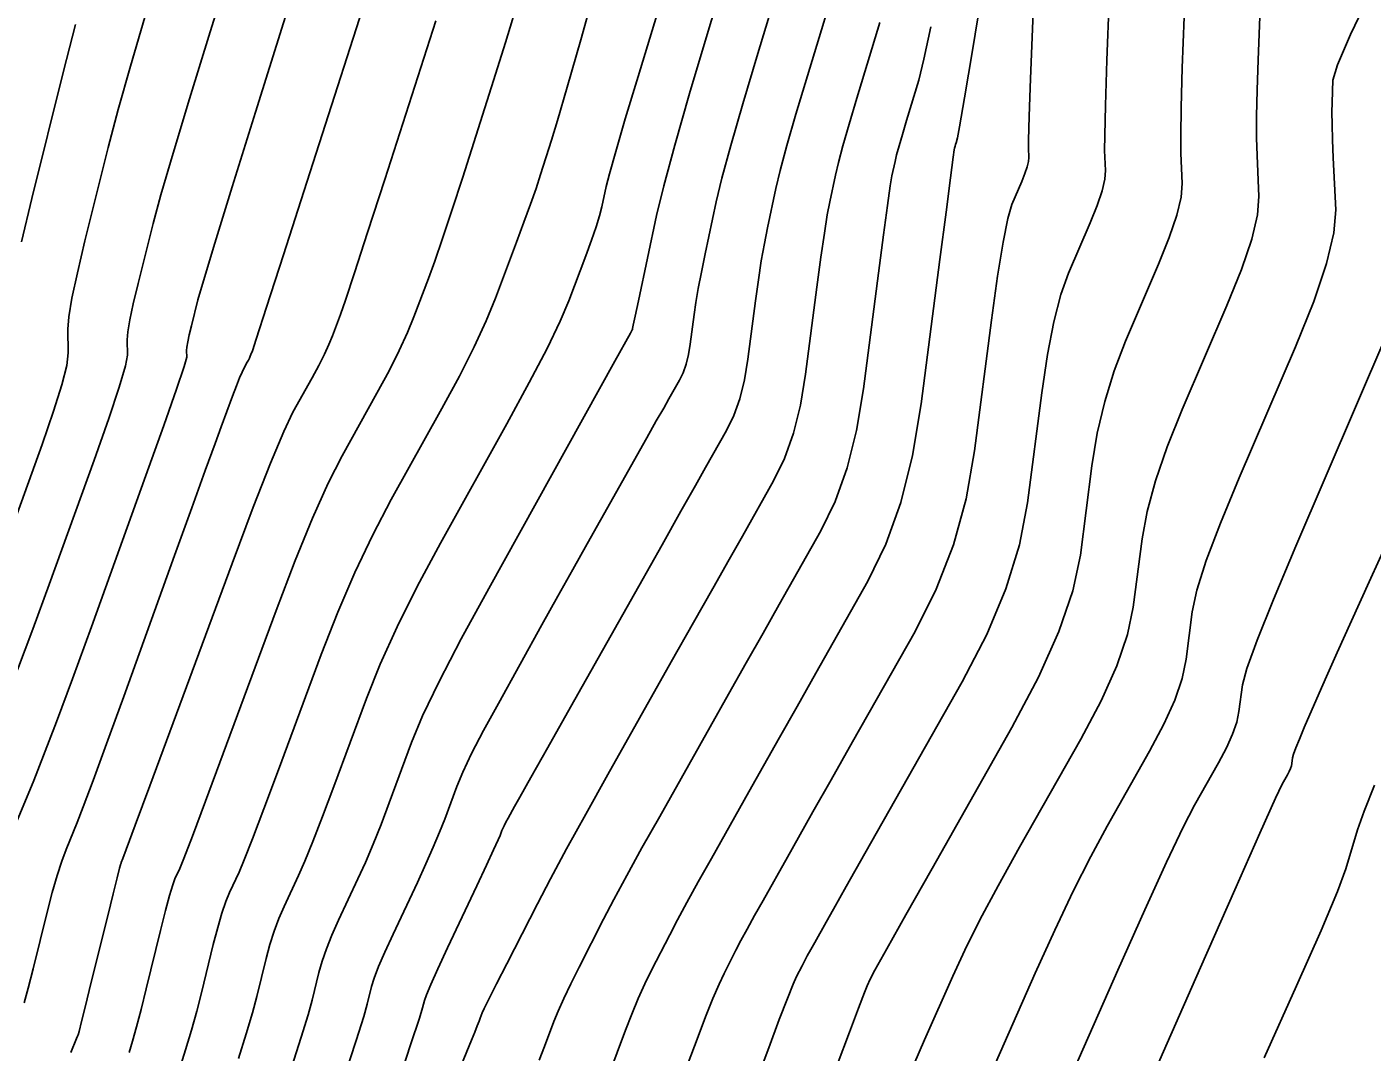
# Model space of a CAD drawing. Extents: x 2082232 to 2083549, y 592624 to 593832.
# Drawn here: x 2083011.24 to 2083036.04, y 593574.5 to 593593.4 of the extents above; entities that cross this region are included whole.
import ezdxf

# ---------------------------------------------------------------- set-up
doc = ezdxf.new("R2010")
doc.units = 0
doc.layers.add('DT_X_Contour_Major', color=7, linetype='Continuous')
doc.layers.add('DT_X_Contour_Minor', color=7, linetype='Continuous')

msp = doc.modelspace()

# ---------------------------------------------------------------- linework, layer by layer
at = {"layer": 'DT_X_Contour_Major'}
for points in [[(2083025.534, 593595.606), (2083024.716, 593592.91), (2083024.438, 593591.98), (2083024.218, 593591.214), (2083024.055, 593590.611), (2083023.95, 593590.171), (2083023.746, 593589.216), (2083023.676, 593588.877), (2083023.618, 593588.577), (2083023.573, 593588.316), (2083023.54, 593588.093), (2083023.47, 593587.55), (2083023.437, 593587.356), (2083023.393, 593587.18), (2083023.338, 593587.023), (2083023.27, 593586.884), (2083023.075, 593586.539), (2083022.981, 593586.372), (2083022.845, 593586.133), (2083022.669, 593585.82), (2083021.815, 593584.304), (2083021.569, 593583.866), (2083021.307, 593583.398), (2083021.029, 593582.901), (2083020.736, 593582.373), (2083019.933, 593580.927), (2083019.66, 593580.425), (2083019.44, 593580.002), (2083019.275, 593579.658), (2083019.165, 593579.394), (2083018.943, 593578.795), (2083018.849, 593578.553), (2083018.734, 593578.278), (2083018.598, 593577.97), (2083018.44, 593577.628), (2083017.993, 593576.673), (2083017.842, 593576.344), (2083017.726, 593576.074), (2083017.644, 593575.863), (2083017.597, 593575.711), (2083017.517, 593575.385), (2083017.45, 593575.155), (2083017.31, 593574.712), (2083017.097, 593574.055)], [(2083029.805, 593593.984), (2083029.745, 593592.443), (2083029.725, 593591.93), (2083029.712, 593591.545), (2083029.706, 593591.289), (2083029.705, 593591.161), (2083029.713, 593590.993), (2083029.707, 593590.918), (2083029.683, 593590.818), (2083029.642, 593590.695), (2083029.582, 593590.547), (2083029.399, 593590.121), (2083029.325, 593589.868), (2083029.238, 593589.429), (2083029.138, 593588.805), (2083029.027, 593587.994), (2083028.713, 593585.584), (2083028.556, 593584.698), (2083028.321, 593583.848), (2083028.007, 593583.033), (2083027.615, 593582.253), (2083026.464, 593580.22), (2083026.066, 593579.515), (2083025.733, 593578.926), (2083025.465, 593578.453), (2083025.264, 593578.095), (2083024.813, 593577.296), (2083024.655, 593577.014), (2083024.519, 593576.766), (2083024.405, 593576.554), (2083024.312, 593576.376), (2083024.094, 593575.949), (2083024.001, 593575.753), (2083023.887, 593575.487), (2083023.753, 593575.149), (2083023.597, 593574.74), (2083023.152, 593573.555)], [(2083012.139, 593593.443), (2083011.917, 593592.579), (2083011.331, 593590.234), (2083011.139, 593589.437)], [(2083018.778, 593593.508), (2083017.837, 593590.583), (2083017.522, 593589.605), (2083017.281, 593588.864), (2083017.114, 593588.361), (2083017.022, 593588.095), (2083016.874, 593587.703), (2083016.809, 593587.544), (2083016.725, 593587.363), (2083016.621, 593587.158), (2083016.498, 593586.931), (2083016.145, 593586.294), (2083015.975, 593585.94), (2083015.732, 593585.358), (2083015.414, 593584.546), (2083015.023, 593583.505), (2083013.506, 593579.41), (2083013.235, 593578.68), (2083013.07, 593578.233), (2083013.009, 593578.07), (2083012.981, 593577.993), (2083012.976, 593577.977), (2083012.972, 593577.967), (2083012.969, 593577.96), (2083012.965, 593577.949), (2083012.949, 593577.887), (2083012.904, 593577.71), (2083012.832, 593577.417), (2083012.73, 593577.008), (2083012.422, 593575.764), (2083012.321, 593575.354), (2083012.247, 593575.06), (2083012.202, 593574.88), (2083012.185, 593574.814), (2083012.176, 593574.793), (2083012.158, 593574.75), (2083012.051, 593574.492)], [(2083036.296, 593587.692), (2083034.636, 593583.823), (2083034.223, 593582.844), (2083033.921, 593582.092), (2083033.731, 593581.568), (2083033.651, 593581.27), (2083033.587, 593580.779), (2083033.546, 593580.582), (2083033.469, 593580.357), (2083033.357, 593580.106), (2083033.21, 593579.829), (2083032.77, 593579.052), (2083032.558, 593578.643), (2083032.251, 593578), (2083031.85, 593577.121), (2083031.354, 593576.007), (2083029.906, 593572.722)]]:
    msp.add_lwpolyline(points, dxfattribs=at)
at = {"layer": 'DT_X_Contour_Minor'}
for points in [[(2083015.752, 593596.913), (2083014.622, 593593.305), (2083014.238, 593592.069), (2083013.935, 593591.068), (2083013.711, 593590.302), (2083013.568, 593589.771), (2083013.293, 593588.668), (2083013.202, 593588.293), (2083013.139, 593587.995), (2083013.101, 593587.774), (2083013.09, 593587.63), (2083013.096, 593587.348), (2083013.058, 593587.148), (2083012.943, 593586.759), (2083012.75, 593586.18), (2083012.478, 593585.413), (2083011.649, 593583.116), (2083011.348, 593582.293), (2083011.068, 593581.546)], [(2083024.817, 593596.67), (2083023.802, 593593.322), (2083023.457, 593592.168), (2083023.184, 593591.217), (2083022.982, 593590.469), (2083022.851, 593589.923), (2083022.515, 593588.348), (2083022.456, 593588.068), (2083022.42, 593587.899), (2083022.407, 593587.839), (2083022.406, 593587.826), (2083022.405, 593587.822), (2083022.404, 593587.818), (2083022.403, 593587.814), (2083022.401, 593587.811), (2083022.367, 593587.751), (2083022.08, 593587.234), (2083019.756, 593583.046), (2083019.249, 593582.115), (2083018.843, 593581.332), (2083018.537, 593580.695), (2083018.333, 593580.206), (2083017.922, 593579.096), (2083017.77, 593578.697), (2083017.623, 593578.329), (2083017.482, 593577.994), (2083017.345, 593577.692), (2083016.987, 593576.928), (2083016.864, 593576.653), (2083016.762, 593576.402), (2083016.682, 593576.174), (2083016.624, 593575.969), (2083016.498, 593575.454), (2083016.424, 593575.188), (2083016.298, 593574.775), (2083016.12, 593574.216)], [(2083016.744, 593595.948), (2083015.453, 593591.823), (2083015.023, 593590.447), (2083014.704, 593589.412), (2083014.494, 593588.719), (2083014.394, 593588.367), (2083014.273, 593587.886), (2083014.234, 593587.722), (2083014.206, 593587.591), (2083014.19, 593587.495), (2083014.185, 593587.432), (2083014.187, 593587.309), (2083014.141, 593587.138), (2083014, 593586.717), (2083013.765, 593586.047), (2083013.435, 593585.127), (2083012.429, 593582.341), (2083012.08, 593581.38), (2083011.787, 593580.588), (2083011.55, 593579.964), (2083011.369, 593579.508), (2083010.96, 593578.517)], [(2083023.215, 593594.812), (2083022.509, 593592.483), (2083022.273, 593591.701), (2083022.097, 593591.102), (2083021.979, 593590.687), (2083021.919, 593590.454), (2083021.839, 593590.078), (2083021.798, 593589.915), (2083021.735, 593589.711), (2083021.651, 593589.464), (2083021.545, 593589.175), (2083021.235, 593588.349), (2083021.075, 593587.974), (2083020.831, 593587.471), (2083020.501, 593586.84), (2083020.086, 593586.08), (2083018.866, 593583.881), (2083018.437, 593583.084), (2083018.067, 593582.341), (2083017.755, 593581.652), (2083017.501, 593581.018), (2083016.9, 593579.398), (2083016.691, 593578.84), (2083016.513, 593578.38), (2083016.365, 593578.018), (2083016.249, 593577.755), (2083015.981, 593577.183), (2083015.885, 593576.963), (2083015.798, 593576.73), (2083015.72, 593576.484), (2083015.651, 593576.227), (2083015.479, 593575.523), (2083015.398, 593575.22), (2083015.286, 593574.838), (2083015.143, 593574.378)], [(2083017.71, 593594.609), (2083016.4, 593590.536), (2083015.97, 593589.196), (2083015.659, 593588.232), (2083015.468, 593587.642), (2083015.398, 593587.428), (2083015.371, 593587.356), (2083015.359, 593587.327), (2083015.344, 593587.294), (2083015.325, 593587.256), (2083015.302, 593587.215), (2083015.238, 593587.098), (2083015.207, 593587.033), (2083015.162, 593586.927), (2083015.104, 593586.778), (2083015.032, 593586.588), (2083014.823, 593586.024), (2083014.711, 593585.717), (2083014.53, 593585.22), (2083014.281, 593584.532), (2083013.964, 593583.654), (2083013.027, 593581.057), (2083012.71, 593580.182), (2083012.461, 593579.503), (2083012.281, 593579.02), (2083012.169, 593578.734), (2083011.962, 593578.233), (2083011.883, 593578.02), (2083011.798, 593577.756), (2083011.708, 593577.441), (2083011.614, 593577.076), (2083011.356, 593576.033), (2083011.267, 593575.68), (2083011.193, 593575.404)], [(2083026.25, 593594.543), (2083025.63, 593592.497), (2083025.419, 593591.792), (2083025.252, 593591.21), (2083025.128, 593590.753), (2083025.049, 593590.419), (2083024.894, 593589.695), (2083024.837, 593589.407), (2083024.781, 593589.086), (2083024.726, 593588.733), (2083024.673, 593588.347), (2083024.534, 593587.275), (2083024.47, 593586.891), (2083024.383, 593586.543), (2083024.273, 593586.232), (2083024.139, 593585.958), (2083023.753, 593585.275), (2083023.567, 593584.946), (2083023.299, 593584.472), (2083022.95, 593583.853), (2083022.52, 593583.089), (2083021.263, 593580.858), (2083020.844, 593580.116), (2083020.533, 593579.563), (2083020.328, 593579.199), (2083020.23, 593579.024), (2083020.111, 593578.809), (2083020.071, 593578.735), (2083020.038, 593578.672), (2083020.014, 593578.621), (2083019.997, 593578.582), (2083019.964, 593578.493), (2083019.928, 593578.41), (2083019.845, 593578.228), (2083019.714, 593577.946), (2083019.536, 593577.565), (2083018.998, 593576.418), (2083018.82, 593576.035), (2083018.689, 593575.746), (2083018.606, 593575.552), (2083018.569, 593575.453), (2083018.535, 593575.315), (2083018.476, 593575.123), (2083018.322, 593574.649), (2083018.074, 593573.893)], [(2083021.769, 593594.29), (2083021.452, 593593.162), (2083021.204, 593592.289), (2083021.025, 593591.67), (2083020.914, 593591.307), (2083020.712, 593590.677), (2083020.627, 593590.421), (2083020.525, 593590.129), (2083020.405, 593589.798), (2083020.268, 593589.429), (2083019.88, 593588.397), (2083019.709, 593587.979), (2083019.487, 593587.501), (2083019.214, 593586.962), (2083018.89, 593586.363), (2083017.959, 593584.685), (2083017.616, 593584.035), (2083017.287, 593583.342), (2083016.971, 593582.607), (2083016.668, 593581.83), (2083015.879, 593579.7), (2083015.612, 593578.983), (2083015.402, 593578.431), (2083015.249, 593578.042), (2083015.154, 593577.818), (2083014.976, 593577.438), (2083014.907, 593577.272), (2083014.835, 593577.057), (2083014.758, 593576.795), (2083014.678, 593576.484), (2083014.46, 593575.592), (2083014.372, 593575.252), (2083014.274, 593574.901), (2083014.165, 593574.539), (2083014.046, 593574.166)], [(2083034.002, 593594.387), (2083033.94, 593592.793), (2083033.921, 593592.234), (2083033.912, 593591.754), (2083033.911, 593591.352), (2083033.92, 593591.028), (2083033.956, 593590.269), (2083033.929, 593589.931), (2083033.821, 593589.483), (2083033.633, 593588.927), (2083033.365, 593588.261), (2083032.542, 593586.343), (2083032.264, 593585.654), (2083032.048, 593585.027), (2083031.894, 593584.462), (2083031.801, 593583.96), (2083031.638, 593582.701), (2083031.531, 593582.195), (2083031.334, 593581.62), (2083031.047, 593580.977), (2083030.67, 593580.265), (2083029.543, 593578.274), (2083029.149, 593577.566), (2083028.812, 593576.934), (2083028.532, 593576.378), (2083028.309, 593575.899), (2083027.79, 593574.722), (2083027.595, 593574.269)], [(2083028.87, 593594.172), (2083028.672, 593592.965), (2083028.528, 593592.092), (2083028.437, 593591.555), (2083028.399, 593591.352), (2083028.371, 593591.259), (2083028.361, 593591.227), (2083028.354, 593591.2), (2083028.348, 593591.179), (2083028.345, 593591.164), (2083028.337, 593591.131), (2083028.319, 593590.995), (2083028.269, 593590.613), (2083028.186, 593589.985), (2083028.072, 593589.109), (2083027.726, 593586.447), (2083027.567, 593585.494), (2083027.351, 593584.632), (2083027.077, 593583.86), (2083026.746, 593583.179), (2083025.786, 593581.483), (2083025.439, 593580.87), (2083025.117, 593580.3), (2083024.821, 593579.775), (2083024.55, 593579.294), (2083023.86, 593578.07), (2083023.618, 593577.638), (2083023.409, 593577.259), (2083023.234, 593576.934), (2083023.092, 593576.662), (2083022.758, 593576.008), (2083022.634, 593575.755), (2083022.512, 593575.486), (2083022.393, 593575.201), (2083022.276, 593574.901), (2083021.968, 593574.078)], [(2083036.038, 593594.083), (2083035.642, 593593.257), (2083035.403, 593592.701), (2083035.319, 593592.413), (2083035.303, 593592.006), (2083035.3, 593591.827), (2083035.303, 593591.597), (2083035.311, 593591.316), (2083035.325, 593590.983), (2083035.37, 593590.028), (2083035.336, 593589.602), (2083035.2, 593589.038), (2083034.964, 593588.337), (2083034.626, 593587.5), (2083033.589, 593585.083), (2083033.244, 593584.249), (2083032.985, 593583.56), (2083032.812, 593583.015), (2083032.726, 593582.615), (2083032.612, 593581.74), (2083032.538, 593581.388), (2083032.402, 593580.989), (2083032.202, 593580.542), (2083031.94, 593580.047), (2083031.157, 593578.663), (2083030.854, 593578.105), (2083030.532, 593577.467), (2083030.191, 593576.749), (2083029.832, 593575.953), (2083028.848, 593573.722)], [(2083020.3, 593593.88), (2083020.067, 593593.109), (2083019.846, 593592.407), (2083019.275, 593590.63), (2083019.074, 593590.013), (2083018.903, 593589.496), (2083018.76, 593589.079), (2083018.645, 593588.762), (2083018.377, 593588.05), (2083018.259, 593587.762), (2083018.106, 593587.432), (2083017.918, 593587.06), (2083017.694, 593586.647), (2083017.052, 593585.49), (2083016.795, 593584.986), (2083016.507, 593584.343), (2083016.187, 593583.562), (2083015.836, 593582.641), (2083014.858, 593580.002), (2083014.533, 593579.127), (2083014.291, 593578.482), (2083014.133, 593578.066), (2083014.058, 593577.881), (2083013.97, 593577.693), (2083013.929, 593577.581), (2083013.871, 593577.385), (2083013.797, 593577.106), (2083013.706, 593576.742), (2083013.441, 593575.662), (2083013.346, 593575.285), (2083013.262, 593574.964), (2083013.188, 593574.701), (2083013.124, 593574.493)], [(2083031.195, 593593.895), (2083031.153, 593592.783), (2083031.125, 593591.949), (2083031.111, 593591.393), (2083031.11, 593591.117), (2083031.127, 593590.752), (2083031.114, 593590.589), (2083031.063, 593590.373), (2083030.972, 593590.105), (2083030.843, 593589.785), (2083030.447, 593588.861), (2083030.304, 593588.463), (2083030.174, 593587.962), (2083030.057, 593587.357), (2083029.952, 593586.649), (2083029.688, 593584.623), (2083029.539, 593583.848), (2083029.288, 593583.039), (2083028.937, 593582.199), (2083028.484, 593581.326), (2083026.692, 593578.16), (2083026.348, 593577.552), (2083026.11, 593577.131), (2083025.978, 593576.897), (2083025.767, 593576.522), (2083025.692, 593576.39), (2083025.629, 593576.274), (2083025.575, 593576.174), (2083025.531, 593576.091), (2083025.429, 593575.89), (2083025.368, 593575.752), (2083025.263, 593575.488), (2083025.112, 593575.097), (2083024.917, 593574.58), (2083024.337, 593573.032)], [(2083013.418, 593593.577), (2083013.15, 593592.674), (2083012.925, 593591.873), (2083012.742, 593591.175), (2083012.312, 593589.451), (2083012.171, 593588.865), (2083012.071, 593588.399), (2083012.013, 593588.053), (2083011.995, 593587.828), (2083012.004, 593587.387), (2083011.976, 593587.158), (2083011.886, 593586.8), (2083011.734, 593586.314), (2083011.521, 593585.7), (2083010.868, 593583.891)], [(2083032.577, 593593.579), (2083032.542, 593592.641), (2083032.521, 593591.91), (2083032.512, 593591.387), (2083032.515, 593591.072), (2083032.541, 593590.511), (2083032.522, 593590.26), (2083032.442, 593589.928), (2083032.303, 593589.516), (2083032.104, 593589.023), (2083031.494, 593587.602), (2083031.284, 593587.059), (2083031.111, 593586.495), (2083030.975, 593585.91), (2083030.877, 593585.304), (2083030.663, 593583.662), (2083030.524, 593583.002), (2083030.267, 593582.252), (2083029.892, 593581.412), (2083029.4, 593580.483), (2083027.93, 593577.885), (2083027.445, 593577.027), (2083027.093, 593576.401), (2083026.873, 593576.007), (2083026.786, 593575.845), (2083026.732, 593575.722), (2083026.682, 593575.596), (2083026.573, 593575.311), (2083026.406, 593574.867), (2083026.179, 593574.263)], [(2083026.967, 593593.479), (2083026.544, 593592.084), (2083026.4, 593591.603), (2083026.286, 593591.207), (2083026.202, 593590.895), (2083026.147, 593590.667), (2083026.042, 593590.174), (2083025.997, 593589.936), (2083025.943, 593589.595), (2083025.88, 593589.15), (2083025.806, 593588.601), (2083025.598, 593586.999), (2083025.502, 593586.425), (2083025.372, 593585.906), (2083025.207, 593585.442), (2083025.008, 593585.032), (2083024.431, 593584.011), (2083024.186, 593583.579), (2083023.887, 593583.048), (2083023.532, 593582.419), (2083023.121, 593581.691), (2083021.953, 593579.618), (2083021.544, 593578.886), (2083021.19, 593578.245), (2083020.893, 593577.694), (2083020.653, 593577.233), (2083020.087, 593576.125), (2083019.9, 593575.757), (2083019.762, 593575.484), (2083019.674, 593575.305), (2083019.635, 593575.222), (2083019.599, 593575.125), (2083019.578, 593575.072), (2083019.544, 593574.986), (2083019.497, 593574.867), (2083019.435, 593574.716), (2083019.254, 593574.268)], [(2083027.903, 593593.401), (2083027.78, 593592.802), (2083027.683, 593592.416), (2083027.457, 593591.671), (2083027.381, 593591.415), (2083027.32, 593591.204), (2083027.275, 593591.037), (2083027.246, 593590.916), (2083027.19, 593590.652), (2083027.158, 593590.466), (2083027.106, 593590.104), (2083027.033, 593589.567), (2083026.939, 593588.855), (2083026.662, 593586.723), (2083026.535, 593585.96), (2083026.362, 593585.269), (2083026.142, 593584.651), (2083025.877, 593584.105), (2083025.108, 593582.747), (2083024.813, 593582.224), (2083024.502, 593581.674), (2083024.176, 593581.097), (2083023.835, 593580.493), (2083022.907, 593578.844), (2083022.581, 593578.262), (2083022.3, 593577.752), (2083022.064, 593577.314), (2083021.873, 593576.947), (2083021.423, 593576.067), (2083021.267, 593575.756), (2083021.137, 593575.485), (2083021.033, 593575.253), (2083020.956, 593575.061), (2083020.783, 593574.602), (2083020.687, 593574.351)], [(2083036.94, 593585.257), (2083035.985, 593583.165), (2083035.659, 593582.448), (2083035.396, 593581.868), (2083035.198, 593581.425), (2083035.064, 593581.118), (2083034.791, 593580.483), (2083034.701, 593580.269), (2083034.635, 593580.105), (2083034.593, 593579.99), (2083034.576, 593579.925), (2083034.562, 593579.818), (2083034.553, 593579.775), (2083034.536, 593579.726), (2083034.512, 593579.671), (2083034.48, 593579.611), (2083034.384, 593579.441), (2083034.262, 593579.182), (2083033.971, 593578.532), (2083033.509, 593577.492), (2083032.877, 593576.061), (2083030.964, 593571.723)], [(2083036.086, 593579.421), (2083035.892, 593578.938), (2083035.774, 593578.597), (2083035.559, 593577.88), (2083035.405, 593577.46), (2083035.101, 593576.74), (2083034.65, 593575.718), (2083034.05, 593574.395)]]:
    msp.add_lwpolyline(points, dxfattribs=at)

doc.saveas('drawing.dxf')
